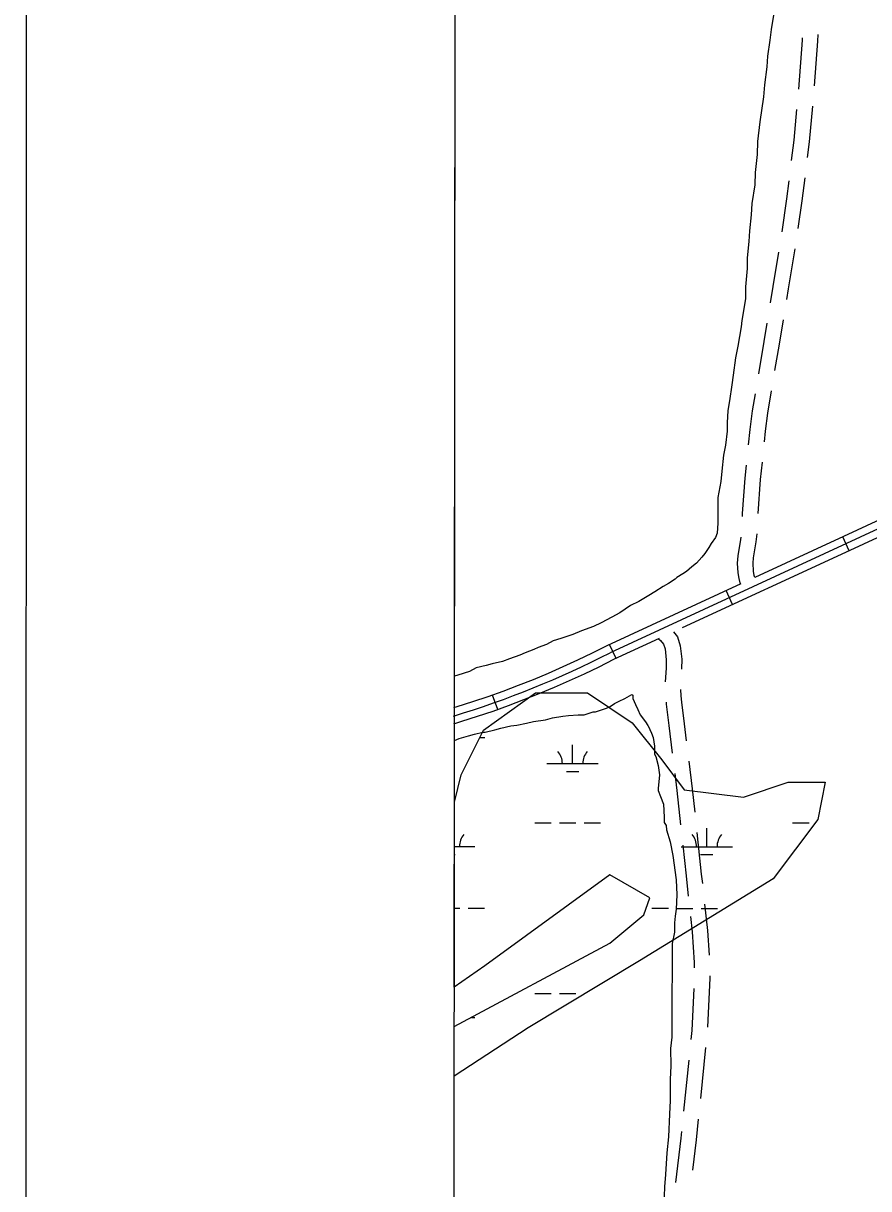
# Model space of a CAD drawing. Extents: x 3245246 to 3283090, y 806824 to 832173.
# Drawn here: x 3248580 to 3250227, y 819201 to 821470 of the extents above; entities that cross this region are included whole.
import ezdxf

# ---------------------------------------------------------------- set-up
doc = ezdxf.new("R2010")
doc.units = 0
for name, color, linetype in [('V-ANNO-SYMB', 7, 'Continuous'), ('V-GRID-FRAM', 7, 'Continuous'), ('V-ROAD-CNTR', 7, 'Continuous'), ('V-SITE-VEGE', 7, 'Continuous'), ('V-WETL-SWMP', 7, 'Continuous')]:
    doc.layers.add(name, color=color, linetype=linetype)

msp = doc.modelspace()

# ---------------------------------------------------------------- linework, layer by layer
at = {"layer": 'V-ANNO-SYMB'}
msp.add_lwpolyline([(3248579.7, 808047), (3281662.9, 808032.6), (3281672.9, 830949.1), (3248589.7, 830963.6), (3248579.7, 808047)], dxfattribs=at)
at = {"layer": 'V-GRID-FRAM'}
msp.add_lwpolyline([(3249428.8, 830400), (3280833.3, 830386.3), (3280833.3, 812199.6), (3249412.9, 812213.3), (3249428.8, 830400)], dxfattribs=at)
at = {"layer": 'V-ROAD-CNTR'}
for p, q in [((3250188.4, 820443.3), (3250175.9, 820470.6)), ((3249961.5, 820338.5), (3249948.9, 820365.8)), ((3249734.5, 820233.7), (3249721.9, 820261)), ((3249503.9, 820134.1), (3249493.9, 820162.3)), ((3249908.9, 819476.4), (3249898.6, 819376.9)), ((3249876.2, 819451.9), (3249865.9, 819352.4))]:
    msp.add_line(p, q, dxfattribs=at)
for points in [[(3250121, 821348.6), (3250127.5, 821435.6), (3250128.3, 821448.3)], [(3250090.5, 821342.3), (3250097.6, 821437.7), (3250097.9, 821442.1)], [(3250076.3, 821203.1), (3250081.1, 821243), (3250086.9, 821302.5)], [(3250107.3, 821209.3), (3250111, 821239.8), (3250117.6, 821308.7)], [(3250057.8, 821064.3), (3250067.3, 821128.4), (3250071.5, 821163.4)], [(3250089, 821070.5), (3250097, 821124.4), (3250102.5, 821169.6)], [(3250035.4, 820926.1), (3250040.6, 820958.1), (3250051.7, 821024.8)], [(3250066.8, 820932.3), (3250070.2, 820953.2), (3250083.1, 821030.9)], [(3250012.5, 820788), (3250023.2, 820850.5), (3250029, 820886.6)], [(3250044, 820794.1), (3250052.8, 820845.6), (3250060.4, 820892.8)], [(3250908.1, 820793), (3250183.5, 820457.6), (3249722.9, 820244.9)], [(3250901.8, 820806.6), (3250177.2, 820471.2), (3250004.6, 820391.5)], [(3250914.4, 820779.4), (3250189.8, 820444), (3249863.3, 820293.2)], [(3249992.7, 820649.5), (3249995.8, 820679.7), (3250000.5, 820715.6), (3250005.9, 820748.6)], [(3250023.5, 820655.7), (3250025.6, 820676.2), (3250030.2, 820711.3), (3250037.3, 820754.7)], [(3249980.9, 820510), (3249981, 820516.1), (3249986, 820584.7), (3249988.6, 820609.7)], [(3250011.1, 820516.2), (3250015.9, 820582.1), (3250019.4, 820615.9)], [(3250004.6, 820391.1), (3250003.7, 820395.4), (3250002.1, 820403.8), (3250001.4, 820419), (3250002.2, 820429.9), (3250007.5, 820461), (3250009.1, 820476.3)], [(3249976.6, 820378.3), (3249974.2, 820389.6), (3249972.3, 820400.4), (3249971.3, 820419.4), (3249972.4, 820433.5), (3249977.8, 820465), (3249978.3, 820470.1)], [(3249977.5, 820379), (3249716.3, 820258.4), (3249687.8, 820243.9), (3249659.5, 820230.4), (3249630.8, 820217.3), (3249601.9, 820204.5), (3249572.8, 820192.4), (3249543.6, 820180.8), (3249514, 820169.5), (3249484.4, 820159), (3249454.6, 820149), (3249424.4, 820139.4), (3249417.6, 820137.3)], [(3249818.2, 820272.4), (3249729.4, 820231.4), (3249701, 820217), (3249672.2, 820203.2), (3249643.1, 820190), (3249613.7, 820176.9), (3249584.1, 820164.6), (3249554.4, 820152.9), (3249524.4, 820141.4), (3249494.2, 820130.6), (3249463.9, 820120.4), (3249433.3, 820110.7), (3249417.6, 820106)], [(3249816.3, 820272.5), (3249821.2, 820268.6), (3249827, 820261.5), (3249829.8, 820252.4), (3249832.3, 820230.8), (3249831.9, 820214.6), (3249830.3, 820188.3)], [(3249846.2, 820285.3), (3249853.9, 820276.1), (3249859.3, 820258.6), (3249862.3, 820232.1), (3249861.8, 820213.3), (3249861.8, 820212.9)], [(3249860.2, 820173), (3249860.4, 820161.1), (3249862, 820148.5), (3249867.1, 820106.6), (3249871.2, 820073.6)], [(3249831.8, 820148.4), (3249832.2, 820144.8), (3249837.4, 820102.9), (3249844, 820049.2)], [(3249876.1, 820033.9), (3249882.8, 819979.9), (3249887.6, 819934.6)], [(3249848.9, 820009.5), (3249853, 819976.5), (3249860, 819910.1)], [(3249891.8, 819894.8), (3249900.5, 819813.8), (3249902.5, 819795.4)], [(3249864.3, 819870.3), (3249870.7, 819810.6), (3249875, 819770.9)], [(3249906.8, 819755.6), (3249912.4, 819704.3), (3249915.5, 819656)], [(3249879.3, 819731.1), (3249882.5, 819701.7), (3249886.4, 819641.9), (3249886.6, 819631.4)], [(3249917.1, 819616.1), (3249917.2, 819611.4), (3249912.5, 819516.2)], [(3249886.2, 819591.5), (3249882.2, 819509.4), (3249880.3, 819491.6)], [(3249894.5, 819337.1), (3249890.3, 819296.3), (3249883.4, 819237.7)], [(3249861.8, 819312.6), (3249860.5, 819299.6), (3249850.4, 819213.3)]]:
    msp.add_lwpolyline(points, dxfattribs=at)
msp.add_arc((3248891.1, 821864.7), 1820.9, 286.8054, 297.1784, dxfattribs=at)
at = {"layer": 'V-SITE-VEGE'}
for p, q in [((3249419.9, 820199.4), (3249428.8, 830400)), ((3250041, 821486.4), (3250036.4, 821458.5)), ((3250036.4, 821458.5), (3250034.1, 821437.6)), ((3250034.1, 821437.6), (3250029.5, 821406.2)), ((3250029.5, 821406.2), (3250028.4, 821385.3)), ((3250028.4, 821385.3), (3250023.8, 821350.5)), ((3250023.8, 821350.5), (3250021.5, 821327.3)), ((3250021.5, 821327.3), (3250014.7, 821278.5)), ((3250014.7, 821278.5), (3250010.1, 821240.2)), ((3250010.1, 821240.2), (3250009, 821214.7)), ((3250009, 821214.7), (3250005.6, 821179.8)), ((3250005.6, 821179.8), (3250004.5, 821155.5)), ((3250004.5, 821155.5), (3249998.8, 821119.5)), ((3249998.8, 821119.5), (3249997.6, 821097.4)), ((3249997.6, 821097.4), (3249994.2, 821066.1)), ((3249994.2, 821066.1), (3249993.1, 821045.2)), ((3249993.1, 821045.2), (3249989.7, 821013.8)), ((3249989.7, 820992.9), (3249986.3, 820956.9)), ((3249989.7, 821013.8), (3249989.7, 820992.9)), ((3249986.3, 820956.9), (3249986.4, 820933.7)), ((3249986.4, 820933.7), (3249979.5, 820891.9)), ((3249979.5, 820891.9), (3249978.4, 820879.1)), ((3249978.4, 820879.1), (3249971.5, 820842)), ((3249971.5, 820842), (3249966.9, 820818.7)), ((3249966.9, 820818.7), (3249962.3, 820785.1)), ((3249960, 820766.5), (3249955.4, 820735.1)), ((3249962.3, 820785.1), (3249960, 820766.5)), ((3249955.4, 820735.1), (3249952, 820716.5)), ((3249952, 820716.5), (3249950.9, 820692.2)), ((3249950.9, 820675.9), (3249947.5, 820649.2)), ((3249950.9, 820692.2), (3249950.9, 820675.9)), ((3249947.5, 820649.2), (3249944, 820629.5)), ((3249944, 820629.5), (3249940.6, 820598.1)), ((3249940.6, 820598.1), (3249938.3, 820578.4)), ((3249938.3, 820578.4), (3249932.6, 820547)), ((3249932.6, 820547), (3249932.7, 820497.1)), ((3249932.7, 820497.1), (3249931.6, 820477.4)), ((3249931.6, 820477.4), (3249928.1, 820469.2)), ((3249915.4, 820449.5), (3249907.3, 820437.9)), ((3249920, 820457.6), (3249915.4, 820449.5)), ((3249928.1, 820469.2), (3249920, 820457.6)), ((3249901.5, 820430.9), (3249891.1, 820419.2)), ((3249907.3, 820437.9), (3249901.5, 820430.9)), ((3249871.4, 820403), (3249864.4, 820398.3)), ((3249881.8, 820412.3), (3249871.4, 820403)), ((3249891.1, 820419.2), (3249881.8, 820412.3)), ((3249849.4, 820387.8), (3249836.6, 820379.7)), ((3249852.8, 820391.3), (3249849.4, 820387.8)), ((3249864.4, 820398.3), (3249852.8, 820391.3)), ((3249809.9, 820363.4), (3249798.3, 820356.4)), ((3249826.2, 820373.8), (3249809.9, 820363.4)), ((3249836.6, 820379.7), (3249826.2, 820373.8)), ((3249762.4, 820336.6), (3249741.5, 820322.6)), ((3249778.6, 820344.7), (3249762.4, 820336.6)), ((3249798.3, 820356.4), (3249778.6, 820344.7)), ((3249726.5, 820314.4), (3249705.6, 820302.8)), ((3249741.5, 820322.6), (3249726.5, 820314.4)), ((3249690.5, 820295.8), (3249667.3, 820287.6)), ((3249705.6, 820302.8), (3249690.5, 820295.8)), ((3249611.6, 820267.8), (3249598.9, 820260.8)), ((3249626.7, 820272.4), (3249611.6, 820267.8)), ((3249649.9, 820280.6), (3249626.7, 820272.4)), ((3249667.3, 820287.6), (3249649.9, 820280.6)), ((3249557.1, 820244.4), (3249546.7, 820239.8)), ((3249574.5, 820251.4), (3249557.1, 820244.4)), ((3249582.6, 820254.9), (3249574.5, 820251.4)), ((3249598.9, 820260.8), (3249582.6, 820254.9)), ((3249493.3, 820223.4), (3249481.7, 820219.9)), ((3249513, 820228.1), (3249493.3, 820223.4)), ((3249527, 820232.8), (3249513, 820228.1)), ((3249546.7, 820239.8), (3249527, 820232.8)), ((3249426, 820201.2), (3249419.9, 820199.4)), ((3249449.2, 820208.2), (3249426, 820201.2)), ((3249462, 820215.2), (3249449.2, 820208.2)), ((3249481.7, 820219.9), (3249462, 820215.2)), ((3249740.7, 820150.8), (3249751.2, 820155.5)), ((3249751.2, 820155.5), (3249765.1, 820163.6)), ((3249765.1, 820163.6), (3249767.4, 820162.4)), ((3249767.4, 820162.4), (3249767.4, 820155.5)), ((3249767.4, 820155.5), (3249772.1, 820143.9)), ((3249694.3, 820129.8), (3249711.7, 820135.6)), ((3249711.7, 820135.6), (3249721, 820139.1)), ((3249721, 820139.1), (3249731.4, 820146.1)), ((3249731.4, 820146.1), (3249740.7, 820150.8)), ((3249772.1, 820143.9), (3249776.7, 820134.6)), ((3249776.7, 820134.6), (3249781.4, 820124.2)), ((3249559.7, 820107.5), (3249573.6, 820111)), ((3249573.6, 820111), (3249596.8, 820114.5)), ((3249596.8, 820114.5), (3249610.8, 820118)), ((3249610.8, 820118), (3249630.5, 820121.5)), ((3249630.5, 820121.5), (3249642.1, 820122.7)), ((3249642.1, 820122.7), (3249660.7, 820123.9)), ((3249660.7, 820123.9), (3249672.3, 820123.9)), ((3249672.3, 820123.9), (3249689.7, 820129.8)), ((3249689.7, 820129.8), (3249694.3, 820129.8)), ((3249781.4, 820124.2), (3249791.9, 820110.3)), ((3249791.9, 820110.3), (3249796.5, 820103.3)), ((3249447.2, 820082.9), (3249458.8, 820086.4)), ((3249458.8, 820086.4), (3249475, 820089.9)), ((3249475, 820089.9), (3249479.7, 820089.9)), ((3249479.7, 820089.9), (3249498.2, 820094.6)), ((3249498.2, 820094.6), (3249509.8, 820098.1)), ((3249509.8, 820098.1), (3249529.5, 820102.8)), ((3249529.5, 820102.8), (3249541.1, 820103.9)), ((3249541.1, 820103.9), (3249559.7, 820107.5)), ((3249796.5, 820103.3), (3249798.9, 820098.7)), ((3249798.9, 820098.7), (3249800, 820095.2)), ((3249800, 820095.2), (3249803.5, 820088.2)), ((3249803.5, 820088.2), (3249807, 820080.1)), ((3249419.3, 819593.6), (3249419.8, 820074.1)), ((3249419.8, 820074.1), (3249428.6, 820078.2)), ((3249428.6, 820078.2), (3249447.2, 820082.9)), ((3249807, 820080.1), (3249809.4, 820062.7)), ((3249809.4, 820062.7), (3249809.4, 820047.6)), ((3249809.4, 820047.6), (3249811.8, 820043)), ((3249811.8, 820043), (3249816.4, 820025.6)), ((3249816.4, 820025.6), (3249818.8, 820007)), ((3249818.8, 820007), (3249816.5, 819980.3)), ((3249816.5, 819980.3), (3249816.5, 819976.8)), ((3249816.5, 819976.8), (3249821.2, 819965.2)), ((3249821.2, 819965.2), (3249827, 819950.1)), ((3249827, 819950.1), (3249828.2, 819924.6)), ((3249828.2, 819924.6), (3249828.3, 819914.2)), ((3249828.3, 819914.2), (3249831.8, 819908.4)), ((3249831.8, 819908.4), (3249832.9, 819900.2)), ((3249832.9, 819900.2), (3249840, 819877)), ((3249840, 819877), (3249844.7, 819850.3)), ((3249844.7, 819850.3), (3249851.7, 819802.8)), ((3249722.4, 819812.3), (3249479, 819635.2)), ((3249799.9, 819768), (3249722.4, 819812.3)), ((3249851.7, 819802.8), (3249852.9, 819773.7)), ((3249788.8, 819734.8), (3249799.9, 819768)), ((3249852.9, 819773.7), (3249851.8, 819745.9)), ((3249851.8, 819745.9), (3249849.5, 819731.9)), ((3249722.4, 819679.4), (3249788.8, 819734.8)), ((3249849.5, 819731.9), (3249848.4, 819719.2)), ((3249848.4, 819700.6), (3249843.8, 819678.5)), ((3249848.4, 819719.2), (3249848.4, 819700.6)), ((3249419.3, 819517), (3249722.4, 819679.4)), ((3249843.8, 819678.5), (3249844, 819617)), ((3249479, 819635.2), (3249419.3, 819593.6)), ((3249844, 819617), (3249842.9, 819585.7)), ((3249842.9, 819585.7), (3249843.1, 819496.3)), ((3249416.7, 816614), (3249419.3, 819517)), ((3249843.1, 819496.3), (3249840.8, 819474.2)), ((3249840.8, 819474.2), (3249840.9, 819440.6)), ((3249840.9, 819440.6), (3249839.7, 819413.9)), ((3249839.7, 819413.9), (3249839.8, 819373.2)), ((3249839.8, 819373.2), (3249838.7, 819346.5)), ((3249838.7, 819346.5), (3249836.5, 819302.4)), ((3249836.5, 819302.4), (3249833.1, 819271.1)), ((3249833.1, 819271.1), (3249830.8, 819229.3)), ((3249830.8, 819229.3), (3249828.6, 819204.9)), ((3249828.6, 819204.9), (3249827.5, 819168.9))]:
    msp.add_line(p, q, dxfattribs=at)
at = {"layer": 'V-WETL-SWMP'}
for p, q in [((3249476.4, 820094.1), (3249577.7, 820166.5)), ((3249577.7, 820166.5), (3249679, 820166.5)), ((3249679, 820166.5), (3249765.8, 820108.6)), ((3249765.8, 820108.6), (3249823.7, 820036.2)), ((3249433, 820007.2), (3249476.4, 820094.1)), ((3249469.4, 820080.1), (3249478.5, 820080.1)), ((3249649.8, 820029.3), (3249649.8, 820065.3)), ((3249599.8, 820029.3), (3249699.8, 820029.2)), ((3249823.7, 820036.2), (3249867.1, 819978.2)), ((3249419.7, 819953.9), (3249433, 820007.2)), ((3249637.8, 820013.8), (3249661.8, 820013.8)), ((3249867.1, 819978.2), (3249982.9, 819963.7)), ((3249982.9, 819963.7), (3250069.7, 819992.7)), ((3250069.7, 819992.7), (3250142, 819992.7)), ((3250142, 819992.7), (3250127.6, 819920.3)), ((3249419.3, 819593.6), (3249419.7, 819953.9)), ((3249576.3, 819913.9), (3249608.3, 819913.9)), ((3249624.3, 819913.8), (3249656.3, 819913.8)), ((3249672.3, 819913.8), (3249704.3, 819913.8)), ((3250127.6, 819920.3), (3250040.7, 819804.4)), ((3250078.3, 819913.6), (3250110.3, 819913.6)), ((3249911.2, 819867.3), (3249911.2, 819903.3)), ((3249419.6, 819867.5), (3249459.3, 819867.5)), ((3249861.2, 819867.3), (3249961.2, 819867.3)), ((3249419.6, 819852.1), (3249421.3, 819852.1)), ((3249899.2, 819851.9), (3249923.2, 819851.9)), ((3249722.4, 819812.3), (3249479, 819635.2)), ((3249799.9, 819768), (3249722.4, 819812.3)), ((3250040.7, 819804.4), (3249780.3, 819645.1)), ((3249788.8, 819734.8), (3249799.9, 819768)), ((3249419.5, 819747.4), (3249430.4, 819747.4)), ((3249446.4, 819747.4), (3249478.4, 819747.4)), ((3249804.3, 819747.3), (3249836.3, 819747.3)), ((3249852.3, 819747.2), (3249884.3, 819747.2)), ((3249900.3, 819747.2), (3249932.3, 819747.2)), ((3249722.4, 819679.4), (3249788.8, 819734.8)), ((3249419.3, 819517), (3249722.4, 819679.4)), ((3249479, 819635.2), (3249419.3, 819593.6)), ((3249780.3, 819645.1), (3249563.2, 819514.8)), ((3249576.2, 819581.2), (3249608.2, 819581.2)), ((3249624.2, 819581.2), (3249656.2, 819581.2)), ((3249672.2, 819581.2), (3249673.7, 819581.2)), ((3249452.6, 819534.8), (3249459.1, 819534.8)), ((3249419.2, 819420.3), (3249419.3, 819517)), ((3249563.2, 819514.8), (3249419.2, 819420.3))]:
    msp.add_line(p, q, dxfattribs=at)
for centre, start, end in [((3249594.6, 820029.8), 359.2032, 40.7468), ((3249705, 820029.7), 139.2032, 180.7468), ((3249464.5, 819868), 139.2032, 180.7468), ((3249855.9, 819867.8), 359.2032, 40.7468), ((3249966.4, 819867.7), 139.2032, 180.7468)]:
    msp.add_arc(centre, 35.2, start, end, dxfattribs=at)

doc.saveas('drawing.dxf')
